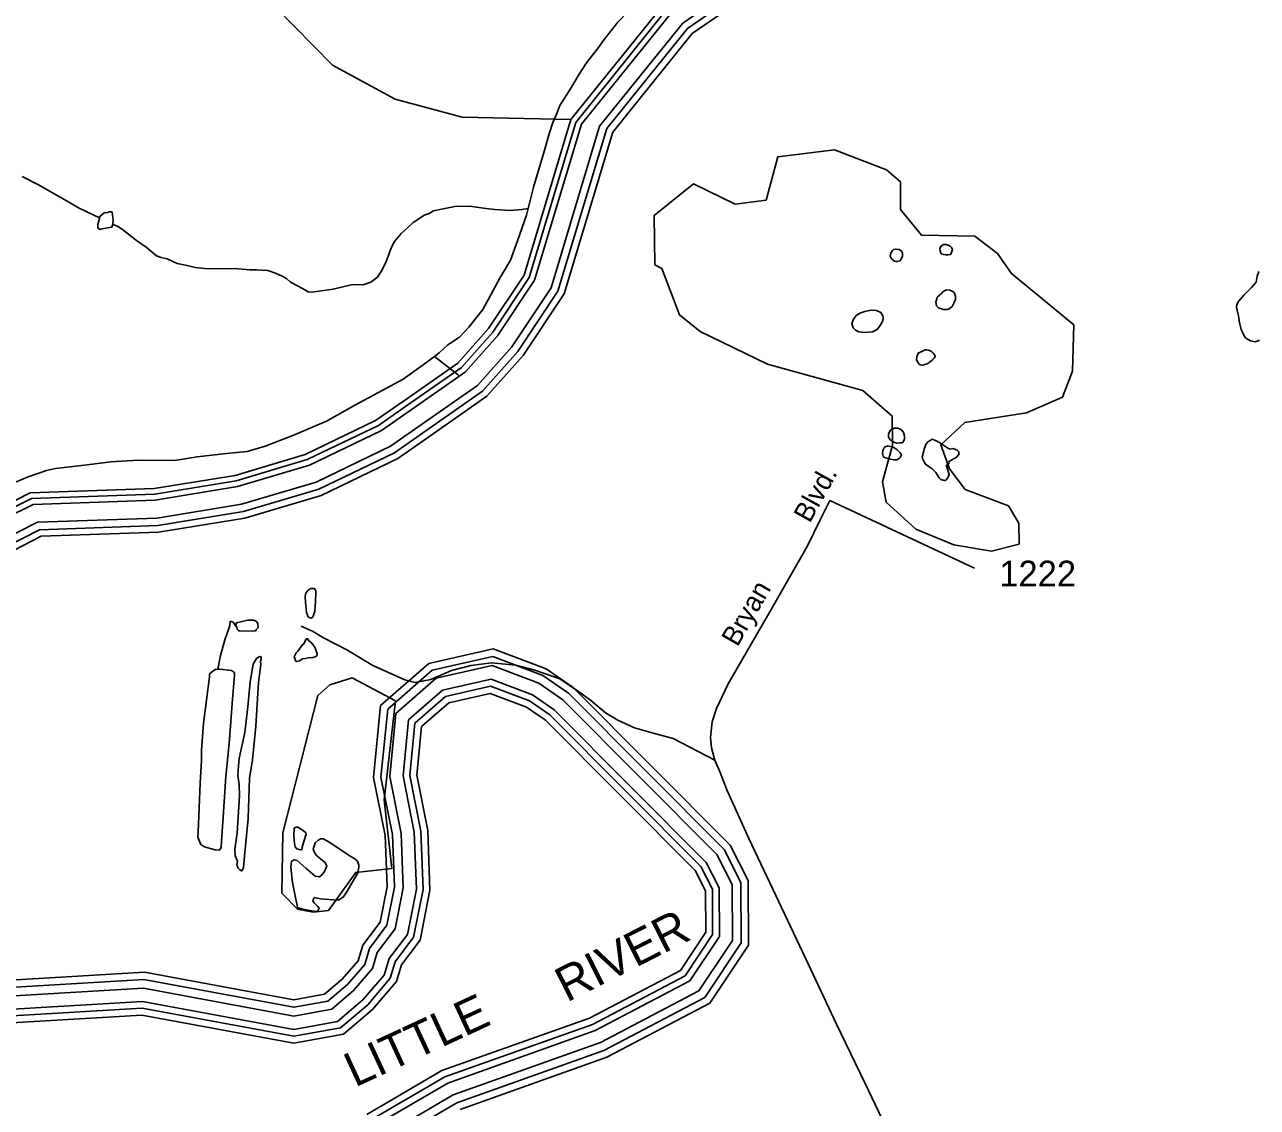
# Model space of a CAD drawing. Extents: x 2206922 to 2357709, y 510027 to 673830.
# Drawn here: x 2284540 to 2290501, y 587042 to 592281 of the extents above; entities that cross this region are included whole.
import ezdxf

# ---------------------------------------------------------------- set-up
doc = ezdxf.new("R2010")
doc.units = 0
for name, color, linetype in [('Exist Hydrographic Buffer Line', 7, 'Continuous'), ('Exist Hydrographic Misc Water Feature', 7, 'Continuous'), ('Exist Hydrographic Pond Under 1500 Sq Ft', 7, 'Continuous'), ('Exist Hydrographic River Shore', 7, 'Continuous'), ('Exist Hydrographic River Shore Label', 7, 'Continuous'), ('Exist Road Non-System Type 51', 7, 'Continuous'), ('Exist Road Secondary Type 51 Attributed', 7, 'Continuous'), ('Exist Road Secondary Type 51 Label', 7, 'Continuous'), ('Exist Road Secondary Type 51 Number Label', 7, 'Continuous')]:
    doc.layers.add(name, color=color, linetype=linetype)

msp = doc.modelspace()

# ---------------------------------------------------------------- linework, layer by layer
at = {"layer": 'Exist Hydrographic Buffer Line'}
for points in [[(2287204.6, 591807.9), (2287652.4, 592363), (2288137.7, 592698), (2288146.1, 592732.2)], [(2287232.2, 591798.6), (2287671.2, 592342.8), (2288161.7, 592681.4), (2288170, 592715.1)], [(2287320.3, 591788.9), (2287722.5, 592287.5), (2288238.7, 592643.8)], [(2287355.2, 591778.6), (2287745.6, 592262.6), (2288267.5, 592622.8)], [(2286408.7, 590452.4), (2286651.6, 590622.1), (2286804, 590793.5), (2286979.1, 591057.2), (2287204.6, 591807.9)], [(2286425.4, 590428.6), (2286671.1, 590600.2), (2286827.1, 590775.7), (2287005.7, 591044.7), (2287232.2, 591798.6)], [(2286475.3, 590357.1), (2286729.4, 590534.6), (2286896.4, 590722.3), (2287085.5, 591007.2), (2287320.3, 591788.9)], [(2286496.2, 590327.3), (2286753.8, 590507.2), (2286925.3, 590700), (2287118.8, 590991.6), (2287355.2, 591778.6)], [(2284233.9, 589752.2), (2284431.5, 589917), (2284572.7, 589988.6), (2285168.5, 590009.2), (2285562.9, 590073.9), (2285906.5, 590176.4), (2286250.3, 590341.9), (2286408.7, 590452.4)], [(2284264.6, 589740), (2284447.6, 589892.5), (2284580.1, 589959.8), (2285171.3, 589980.2), (2285569.4, 590045.5), (2285917, 590149.2), (2286265, 590316.7), (2286425.4, 590428.6)], [(2284328.3, 589734.2), (2284602.4, 589873.3), (2285179.9, 589893.2), (2285589, 589960.4), (2285948.6, 590067.6), (2286309.2, 590241.2), (2286475.3, 590357.1)], [(2284367, 589713), (2284611.7, 589837.2), (2285183.5, 589856.9), (2285597.2, 589924.8), (2285961.8, 590033.6), (2286327.6, 590209.6), (2286496.1, 590327.2)], [(2286290.6, 586865.9), (2286630.2, 587064.1), (2287340.6, 587317.2), (2287828.9, 587573.7), (2288005.2, 587837.9), (2288003.7, 588131), (2287922.1, 588290.6), (2287169, 589047.1), (2287045.7, 589132.2), (2286803.2, 589223.4), (2286510.7, 589157.4), (2286295.2, 588968.9), (2286262.9, 588640.4), (2286318.3, 588362.2), (2286328.1, 588107.1), (2286291.5, 587923.4), (2286206.6, 587810.4), (2286184, 587734.3), (2286100.8, 587637.1), (2286006, 587556.9), (2285841, 587526.6), (2285116.4, 587660.8), (2284467.4, 587622.1)], [(2286266.9, 586900.6), (2286612.4, 587102.3), (2287323.7, 587355.7), (2287800, 587605.8), (2287963.2, 587850.5), (2287961.8, 588120.8), (2287887.7, 588265.7), (2287142, 589014.8), (2287026.1, 589094.7), (2286800.2, 589179.7), (2286530.3, 589118.8), (2286335.3, 588948.2), (2286305.2, 588642.5), (2286360.1, 588367.1), (2286370.2, 588103.8), (2286330.7, 587905.8), (2286244.6, 587791.2), (2286221.7, 587713.9), (2286130.4, 587607.2), (2286024.6, 587517.7), (2285840.9, 587483.9), (2285113.8, 587618.6), (2284462.8, 587579.8)], [(2286212.5, 586980.2), (2286571.7, 587189.8), (2287285, 587444), (2287733.6, 587679.5), (2287866.9, 587879.4), (2287865.8, 588097.4), (2287809, 588208.5), (2287080.2, 588940.7), (2286981.2, 589008.9), (2286793.2, 589079.6), (2286575.3, 589030.4), (2286427.3, 588900.9), (2286402.3, 588647.3), (2286455.9, 588378.4), (2286466.7, 588096.1), (2286420.8, 587865.6), (2286331.9, 587747.3), (2286308, 587666.9), (2286198.5, 587538.9), (2286067.2, 587427.7), (2285840.9, 587386.1), (2285107.8, 587521.9), (2284452.4, 587482.9)], [(2286230.9, 586953.3), (2286585.5, 587160.3), (2287298.1, 587414.2), (2287756, 587654.6), (2287899.4, 587869.6), (2287898.2, 588105.3), (2287835.6, 588227.8), (2287101.1, 588965.7), (2286996.4, 589037.9), (2286795.6, 589113.4), (2286560.1, 589060.3), (2286396.2, 588916.9), (2286369.5, 588645.7), (2286423.5, 588374.6), (2286434.1, 588098.7), (2286390.3, 587879.2), (2286302.4, 587762.1), (2286278.8, 587682.7), (2286175.5, 587562), (2286052.8, 587458.1), (2285840.9, 587419.2), (2285109.8, 587554.6), (2284455.9, 587515.7)]]:
    msp.add_lwpolyline(points, dxfattribs=at)
at = {"layer": 'Exist Hydrographic Misc Water Feature'}
msp.add_line((2286638.1, 590584.2), (2286521.2, 590675.7), dxfattribs=at)
for points in [[(2287180.9, 591821.6), (2286655.7, 591832.2), (2286330.7, 591920.8), (2286028.7, 592084.3), (2285751.9, 592365.4), (2285425.8, 592529.5), (2284564.8, 592838.8)], [(2287093.9, 591806.4), (2287109.3, 591842.2), (2287127.2, 591890.2), (2287184.4, 591978.9), (2287221.5, 592041), (2287256.9, 592095.7), (2287314.4, 592170.2), (2287341.8, 592208.2), (2287409.1, 592293), (2287457.1, 592343.4), (2287508.1, 592379.9), (2287611.5, 592466.9), (2287712.8, 592533.6), (2287799.9, 592598.3), (2287952.1, 592687.7), (2287988.6, 592719.9), (2288006, 592727.9), (2288019.1, 592740.1), (2288021.4, 592744.2), (2288015.8, 592766.1), (2288007.4, 592782), (2288006.2, 592785.8)], [(2286974, 591391.4), (2287000.6, 591493.6), (2287055.2, 591678), (2287076.5, 591752.3), (2287093.9, 591806.4)], [(2284527.7, 591546.1), (2284605.8, 591505.2), (2284744.9, 591426.2), (2284803.1, 591393.1), (2284901.5, 591345.9)], [(2284965.7, 591314.7), (2284989.5, 591304.6), (2285012, 591289.1), (2285080.5, 591235.8), (2285127.1, 591204), (2285177.1, 591162.8), (2285199, 591154.6), (2285228.8, 591146.9), (2285277.2, 591125.5), (2285325.4, 591116.1), (2285363.7, 591106.4), (2285409.4, 591100.7), (2285463.6, 591099.4), (2285555.2, 591100.2), (2285627.8, 591094.9), (2285661.4, 591095.1), (2285715.4, 591091.9), (2285753.3, 591078.1), (2285785.5, 591064.3), (2285805.6, 591052.7), (2285825.7, 591034.7), (2285862, 591015.1), (2285894.2, 590997.6), (2285914.3, 590985.7), (2285940.3, 590987.8), (2286032, 591000.8), (2286117.9, 591021.5), (2286181.7, 591024.1), (2286213.6, 591034.3), (2286245.2, 591058.7), (2286263.1, 591086.8), (2286286.8, 591129.1), (2286302.2, 591173.4), (2286311.9, 591201.1), (2286328.1, 591231.5), (2286361.1, 591269.6), (2286391, 591297.9), (2286418.7, 591324.2), (2286441, 591338.2), (2286472.4, 591358.6), (2286496.4, 591366.8), (2286516.3, 591379.2), (2286555.9, 591387.4), (2286620.1, 591400.1), (2286690.2, 591402.5), (2286770, 591391.3), (2286814, 591385.8), (2286837.8, 591383.9), (2286885.8, 591380.7), (2286943.8, 591387), (2286974, 591391.4)], [(2286521.2, 590675.7), (2286544.6, 590693.6), (2286586.2, 590732), (2286642, 590768.6), (2286687.5, 590816.9), (2286754.8, 590901.7), (2286793.9, 590974), (2286838.8, 591058.1), (2286888.5, 591140.7), (2286923.1, 591234.8), (2286966.4, 591359.2), (2286974, 591391.4)], [(2284901.5, 591345.9), (2284897.6, 591331.9), (2284893.7, 591313.8), (2284893.9, 591300), (2284896, 591294), (2284904.2, 591289.9), (2284912.2, 591292), (2284961.6, 591300.7), (2284963.6, 591310.5), (2284965.7, 591314.7)], [(2284965.7, 591314.7), (2284967.7, 591334.7), (2284963.4, 591372.7), (2284959.5, 591374.5), (2284953.2, 591374.6), (2284945.4, 591374.2), (2284941.3, 591372.4), (2284923.5, 591370.2), (2284905, 591353.9), (2284901.5, 591345.9)], [(2289026.3, 591192.5), (2289024.3, 591200.5), (2289016.3, 591208.6), (2289008.5, 591212.3), (2288996.4, 591216.5), (2288984.5, 591216.3), (2288970.8, 591208.2), (2288964.8, 591198.1), (2288966.7, 591184.1), (2288972.8, 591172.2), (2288984.9, 591168.3), (2288994.8, 591166.4), (2289004.6, 591166.6), (2289016.9, 591168.4), (2289024.3, 591182.7), (2289026.3, 591192.5)], [(2288736.6, 591187.9), (2288728.6, 591175.7), (2288725.1, 591160), (2288728.8, 591153.8), (2288731.3, 591147.8), (2288747.1, 591136), (2288753.6, 591134.2), (2288759.6, 591134.1), (2288773.3, 591138.1), (2288778.8, 591148.3), (2288781.3, 591152.4), (2288785.2, 591160.3), (2288784.8, 591168.5), (2288784.8, 591176.6), (2288778.8, 591186.4), (2288768.8, 591192.4), (2288750.8, 591193.9), (2288741.1, 591192.1), (2288736.6, 591187.9)], [(2290509.1, 591086.4), (2290500.7, 591064.5), (2290495.3, 591034.5), (2290473.4, 591008.2), (2290437.9, 590973.8), (2290408.2, 590939.8), (2290402.4, 590925.7), (2290400.4, 590913.8), (2290410.9, 590863.9), (2290413.3, 590845.7)], [(2288952.7, 590961.9), (2288950.9, 590954.1), (2288947, 590938), (2288949, 590919.9), (2288959.5, 590910.2), (2288983.3, 590902.6), (2289003.2, 590902.8), (2289015.3, 590908.7), (2289025.1, 590916.9), (2289033.3, 590932.7), (2289041.1, 590951), (2289040.7, 590964.9), (2289038.4, 590977), (2289034.8, 590984.8), (2289024.7, 590990.8), (2289014.2, 590996.5), (2288996.2, 590998.3), (2288980.4, 590988.1), (2288974.9, 590982.1), (2288952.7, 590961.9)], [(2288561.9, 590874.3), (2288548, 590856.2), (2288540.4, 590834.2), (2288546.5, 590814.3), (2288558.4, 590802.3), (2288574.6, 590794.6), (2288602.5, 590790.8), (2288640.6, 590795.2), (2288662.4, 590805.3), (2288674.5, 590819.7), (2288683.9, 590835.7), (2288690.3, 590847.7), (2288692.1, 590861.7), (2288689.9, 590871.7), (2288679.8, 590887.5), (2288659.3, 590897.4), (2288633.7, 590899.3), (2288603.3, 590892.9), (2288584, 590886.8), (2288561.9, 590874.3)], [(2290413.3, 590845.7), (2290423.4, 590806.1), (2290429.5, 590792.2), (2290435.7, 590777.9), (2290443.9, 590766.1), (2290468.1, 590750.3), (2290492.1, 590746.7), (2290511.9, 590754.6)], [(2284374.1, 590015.7), (2284463.9, 590054.5), (2284557, 590093.6), (2284645, 590124.1), (2284688.9, 590132.5), (2284828.7, 590150), (2284956.7, 590165.2), (2285088.1, 590174.1), (2285264.3, 590172), (2285373.8, 590189.2), (2285516.1, 590206.2), (2285615.7, 590215.1), (2285703.5, 590242.1), (2285837, 590293.3), (2285999.8, 590362.9), (2286139.2, 590442), (2286268.6, 590511.4), (2286370.3, 590566.2), (2286467.3, 590635.1), (2286521.2, 590675.7)], [(2288903.1, 590707.8), (2288895.1, 590707.8), (2288881.4, 590701.4), (2288861.3, 590691.4), (2288853.7, 590673.1), (2288853.5, 590659.3), (2288857.6, 590651.4), (2288861.9, 590641.4), (2288869.9, 590635.4), (2288882, 590633.6), (2288893.7, 590635.8), (2288903.7, 590640), (2288913.8, 590645.8), (2288927.7, 590657.9), (2288939.6, 590668.3), (2288943.5, 590676.2), (2288941.5, 590682.2), (2288933.3, 590691.9), (2288925.3, 590700), (2288915.2, 590703.9), (2288903.1, 590707.8)], [(2288717.1, 590300.3), (2288717.5, 590284.4), (2288725.3, 590272.3), (2288743.8, 590260.6), (2288757.5, 590256.5), (2288771.7, 590256.8), (2288777.6, 590256.7), (2288785.6, 590258.8), (2288791.1, 590266.8), (2288795.5, 590277.1), (2288795, 590282.9), (2288793.2, 590297), (2288789.3, 590306.9), (2288781.1, 590318.7), (2288771.1, 590324.6), (2288762.6, 590328.7), (2288756.9, 590328.8), (2288747.1, 590328.6), (2288740.7, 590326.3), (2288735, 590322.3), (2288726.6, 590318.3), (2288717.1, 590300.3)], [(2288928.5, 590132.2), (2288946.8, 590114.4), (2288963, 590088.9), (2288971, 590080.8), (2288981, 590076.8), (2288991.3, 590074.9), (2288997, 590078.9), (2289002.6, 590086.9), (2289010.8, 590103.1), (2289004.6, 590125.2), (2289000.3, 590137.2), (2288996.4, 590147.1), (2289004.2, 590153.2), (2289010.3, 590161.2), (2289009.9, 590167), (2289022, 590173.3), (2289032.1, 590179.5), (2289039.9, 590183.5), (2289048.1, 590189.6), (2289053.8, 590197.7), (2289059.8, 590203.7), (2289057.9, 590209.6), (2289055.9, 590215.6), (2289049.7, 590221.4), (2289041.3, 590225.5), (2289029.6, 590229.3), (2289015.7, 590226.9), (2289003.6, 590231.2), (2288963.6, 590258.7), (2288945.1, 590268.4), (2288929.1, 590274.4), (2288919.3, 590268.2), (2288907.2, 590261.9), (2288899.6, 590252.1), (2288891.6, 590231.9), (2288879.9, 590187.8), (2288882, 590181.8), (2288886.3, 590171.8), (2288892.2, 590162), (2288896.5, 590154), (2288914.4, 590142), (2288928.5, 590132.2)], [(2288692.1, 590226.2), (2288688.2, 590210.2), (2288691.9, 590192.1), (2288698.3, 590185.9), (2288718.6, 590180.4), (2288744.4, 590174.5), (2288758.3, 590174.9), (2288769.8, 590182.9), (2288776, 590188.8), (2288780.1, 590200.7), (2288773.9, 590209), (2288757.7, 590224.8), (2288739.3, 590236.5), (2288713.4, 590242.4), (2288705.4, 590240), (2288700.1, 590238), (2288695.6, 590232.2), (2288692.1, 590226.2)], [(2285946.3, 589489), (2285947.7, 589536.5), (2285947.5, 589540.6), (2285943.6, 589550.5), (2285939.7, 589552.7), (2285923.5, 589552.4), (2285909.6, 589542.3), (2285899.5, 589530.4), (2285896, 589514.3), (2285898.3, 589484.4), (2285902.6, 589436.3), (2285911.2, 589416.4), (2285915.1, 589412.5), (2285925.1, 589408.6), (2285932.9, 589414.7), (2285942.8, 589442.8), (2285946.3, 589489)], [(2285473.6, 589162.7), (2285486.7, 589228.4), (2285508.3, 589304.7), (2285531.6, 589373), (2285533.1, 589395)], [(2285565.3, 589363.4), (2285547.4, 589389.2), (2285533.1, 589395)], [(2285565.3, 589363.4), (2285567.7, 589355.3), (2285574.1, 589349.5), (2285578, 589347.3), (2285639.7, 589346.1), (2285653.6, 589348.1), (2285660, 589350), (2285659.8, 589354), (2285669.6, 589364.3), (2285667.6, 589380.1), (2285667.4, 589384.1), (2285661, 589392.4), (2285651.4, 589397.9), (2285645.2, 589400), (2285619.4, 589399.9), (2285591.1, 589393.6), (2285563.6, 589387.2), (2285561.6, 589377.4), (2285565.3, 589363.4)], [(2285882.3, 589278.4), (2285860.5, 589250), (2285852.3, 589241.9), (2285844.6, 589226), (2285842.7, 589221.9), (2285851.3, 589201.9), (2285855.2, 589200.1), (2285869.2, 589202.1), (2285882.7, 589212.2), (2285896.6, 589214.5), (2285910.6, 589216.5), (2285932.7, 589218.9), (2285944.8, 589222.7), (2285952.6, 589226.8), (2285954.5, 589237.1), (2285944.2, 589265), (2285930.3, 589286.5), (2285911.8, 589300.7), (2285909.8, 589308.7), (2285902.2, 589308.6), (2285896, 589300.2), (2285890.5, 589284.4), (2285882.3, 589278.4)], [(2285641.5, 588724.2), (2285658, 588886.4), (2285669.8, 589098.3), (2285681.3, 589184.6), (2285680.9, 589200.4), (2285683.2, 589208.6), (2285683, 589212.3), (2285683, 589222.4), (2285674.8, 589224.4), (2285661.2, 589214.3), (2285645.4, 589185.9), (2285630.1, 589101.8), (2285619.2, 588979.8), (2285604, 588855.9), (2285577.6, 588729.8), (2285574.1, 588693.8), (2285570.2, 588647.7), (2285576.5, 588603.8), (2285579, 588549.9), (2285566.9, 588370), (2285555.6, 588291.9), (2285557.9, 588259.9), (2285568.6, 588233.9), (2285566.5, 588216), (2285572.2, 588200.1), (2285580.2, 588192), (2285588.6, 588186.3), (2285592.3, 588188.2), (2285598.5, 588202.3), (2285602, 588258.1), (2285620.2, 588440.3), (2285626.8, 588634.4), (2285641.5, 588724.2)], [(2285473.6, 589162.7), (2285465.6, 589160.7), (2285461.3, 589160.5), (2285449.8, 589152.1), (2285433.8, 589140.3), (2285434, 589126.1), (2285419.3, 589011.9), (2285403.9, 588901.9), (2285395.1, 588770.2), (2285394.1, 588720.1), (2285388.9, 588610.2), (2285384.2, 588492), (2285379.3, 588376), (2285377, 588350), (2285383.4, 588334), (2285391.4, 588314.1), (2285405.5, 588304.3), (2285413.9, 588300.6), (2285461.7, 588288.9), (2285477.9, 588286.9), (2285483.9, 588289.3), (2285489.8, 588299.3), (2285491.2, 588331.1), (2285500.3, 588447), (2285512.6, 588643), (2285529, 588803.2), (2285545.2, 589017.3), (2285553.8, 589133.2), (2285553.8, 589143.3), (2285549.7, 589149.2), (2285539.6, 589155.2), (2285483.5, 589162.5), (2285473.6, 589162.7)], [(2285843.3, 588334.5), (2285845.4, 588308.6), (2285847.8, 588302.6), (2285855.4, 588292.5), (2285873.5, 588289), (2285877.8, 588288.7), (2285885.2, 588312.8), (2285898.7, 588359), (2285900.7, 588363.1), (2285899.1, 588371.1), (2285886.6, 588382.7), (2285860.7, 588398.7), (2285854.8, 588398.4), (2285844.8, 588394.3), (2285842.5, 588390.6), (2285840.7, 588362.5), (2285843.3, 588334.5)], [(2285847.6, 588066.6), (2285857.9, 588018.8), (2285858.3, 588008.6), (2285884.3, 588001), (2285928, 587993.6), (2285950.4, 587989.5), (2285958.1, 587993.6), (2285964.1, 588005.7), (2285955.9, 588015.8), (2285939.9, 588031.6), (2285934, 588041.4), (2285936, 588051.2), (2285941.7, 588057.7), (2285970, 588051.8), (2286055.5, 588044.6), (2286079.5, 588058.8), (2286095.1, 588080.8), (2286148.8, 588173.3), (2286156.4, 588203.4), (2286156, 588213.6), (2286149.9, 588233.5), (2286138, 588243.1), (2286103.7, 588264.8), (2286021.1, 588320.3), (2285985.2, 588341.9), (2285971.1, 588341.6), (2285959.2, 588335.7), (2285945.2, 588321.5), (2285939.1, 588305.4), (2285935.4, 588293.4), (2285939.5, 588279.5), (2285949.5, 588263.3), (2285972.3, 588243.7), (2285992.2, 588227.7), (2286000.2, 588209.9), (2285988.5, 588180), (2285976.6, 588167.6), (2285964.7, 588157.6), (2285945, 588161.4), (2285900.1, 588199), (2285858.1, 588236.6), (2285842.1, 588240.6), (2285835.9, 588236.7), (2285830, 588232.2), (2285826.3, 588206.5), (2285833.1, 588140.5), (2285843.5, 588090.7), (2285847.6, 588066.6)]]:
    msp.add_lwpolyline(points, dxfattribs=at)
at = {"layer": 'Exist Hydrographic Pond Under 1500 Sq Ft'}
for points in [[(2289215.8, 589734), (2289032.9, 589763.9), (2288848.8, 589839.8), (2288705.8, 589970.6), (2288687.8, 590069.3), (2288736.8, 590245.4), (2288734.8, 590386.5), (2288592.9, 590510.7), (2288132.7, 590638.1), (2287806.9, 590795.5), (2287705.8, 590876.3), (2287620.7, 591101), (2287587.9, 591118.1), (2287584.8, 591357.5), (2287774.9, 591511.1), (2287975.9, 591411.9), (2288125.8, 591431.9), (2288181.7, 591640.6), (2288456.9, 591674.4), (2288707.9, 591577.5), (2288774.7, 591520.4), (2288775.8, 591385.9), (2288876.9, 591262.5), (2289134.8, 591257.3), (2289243.9, 591173.1), (2289311.8, 591076.6), (2289613.8, 590827.8), (2289607.9, 590604.9), (2289558.9, 590478), (2289384.8, 590402.9), (2289085.8, 590356.4), (2288969.7, 590247.2), (2289012.8, 590131.6), (2289088.9, 590031.7), (2289297.8, 589952.1), (2289347.9, 589869), (2289348.9, 589767.4), (2289215.8, 589734)], [(2285934.8, 587986.8), (2286008.8, 587995.2), (2286140.9, 588179.4), (2286315.8, 588198.8), (2286278.9, 588530.9), (2286332.8, 589008.5), (2286123.8, 589121), (2286015.8, 589087.1), (2285957.7, 589035.8), (2285788.8, 588370.2), (2285783.9, 588078.5), (2285858.7, 588001.5), (2285934.8, 587986.8)]]:
    msp.add_lwpolyline(points, dxfattribs=at)
at = {"layer": 'Exist Hydrographic River Shore'}
for points in [[(2287180.9, 591821.6), (2287633.8, 592383.1), (2288113.9, 592714.4), (2288121.9, 592747)], [(2287383.5, 591760.7), (2287768.5, 592238), (2288286.4, 592595.5)], [(2286393.5, 590474.3), (2286633.8, 590642.2), (2286782.9, 590809.8), (2286954.7, 591068.6), (2287180.9, 591821.6)], [(2286514.6, 590300.9), (2286775.3, 590483), (2286950.9, 590680.3), (2287148.3, 590977.8), (2287383.5, 591760.7)], [(2284201.7, 589760), (2284416.8, 589939.4), (2284565.8, 590015), (2285165.8, 590035.7), (2285556.9, 590099.9), (2285896.8, 590201.3), (2286236.8, 590364.9), (2286393.5, 590474.3)], [(2284399.4, 589693.3), (2284619.9, 589805.2), (2285186.7, 589824.8), (2285604.4, 589893.3), (2285973.4, 590003.4), (2286343.9, 590181.7), (2286514.5, 590300.8)], [(2286645.2, 587031.9), (2287354.8, 587284.7), (2287853.3, 587546.5), (2288040.6, 587827.3), (2288039, 588139.6), (2287951.1, 588311.6), (2287191.8, 589074.4), (2287062.2, 589163.7), (2286805.7, 589260.3), (2286494.2, 589189.9), (2286261.3, 588986.3), (2286227.2, 588638.7), (2286283.1, 588358), (2286292.6, 588109.9), (2286258.4, 587938.2), (2286174.5, 587826.6), (2286152.2, 587751.6), (2286075.7, 587662.2), (2285990.4, 587590), (2285841, 587562.5), (2285118.6, 587696.3), (2284471.2, 587657.8)], [(2286193.8, 587007.6), (2286557.7, 587220), (2287271.7, 587474.4), (2287710.7, 587704.9), (2287833.8, 587889.3), (2287832.7, 588089.4), (2287781.9, 588188.8), (2287058.9, 588915.2), (2286965.8, 588979.4), (2286790.9, 589045.2), (2286590.7, 589000), (2286458.9, 588884.7), (2286435.7, 588649), (2286488.8, 588382.3), (2286499.9, 588093.5), (2286451.7, 587851.7), (2286361.9, 587732.2), (2286337.7, 587650.7), (2286221.8, 587515.3), (2286081.8, 587396.8), (2285840.9, 587352.5), (2285105.7, 587488.7), (2284448.8, 587449.6)]]:
    msp.add_lwpolyline(points, dxfattribs=at)
at = {"layer": 'Exist Road Non-System Type 51'}
msp.add_lwpolyline([(2285877.1, 589370.5), (2285932.4, 589346.1), (2285985, 589313.5), (2286097.8, 589255.8), (2286223.1, 589180.6), (2286378.5, 589110.4), (2286428.6, 589097.8), (2286503.2, 589112.5), (2286604.1, 589155.5), (2286696.8, 589180.6), (2286797.1, 589193.1), (2286914.3, 589182.4), (2287007.6, 589158), (2287127.9, 589115.4), (2287213.1, 589057.7), (2287275.7, 589011.7), (2287348.2, 588950.5), (2287408.5, 588915.1), (2287488.9, 588877.9), (2287579, 588852.6), (2287675.2, 588827.7), (2287878.2, 588721.6)], dxfattribs=at)
at = {"layer": 'Exist Road Secondary Type 51 Attributed'}
msp.add_lwpolyline([(2288724.3, 586907.9), (2288602.4, 587161.2), (2288466.2, 587445.3), (2288315.8, 587763.8), (2288042.6, 588343.1), (2287934.9, 588578.8), (2287902.6, 588662), (2287878.2, 588721.6), (2287861.6, 588781.4), (2287857, 588831.4), (2287864.4, 588907.4), (2287885.8, 588971.6), (2287942.7, 589092), (2288143.2, 589439.8), (2288324.1, 589755.2), (2288389.1, 589887.7), (2288434.2, 589978), (2289133.5, 589650.8)], dxfattribs=at)

# ---------------------------------------------------------------- texts
at = {"layer": 'Exist Hydrographic River Shore Label'}
for s, rotation, p in [('RIVER', 26.87844, (2287161.7, 587548.8)), ('LITTLE', 24.84656, (2286136.9, 587137.6))]:
    msp.add_text(s, height=167.32, rotation=rotation, dxfattribs=at).set_placement(p)
at = {"layer": 'Exist Road Secondary Type 51 Label'}
for s, rotation, p in [('Blvd.', 60.95009, (2288336.4, 589865.3)), ('Bryan', 60.03767, (2287986.6, 589266.7))]:
    msp.add_text(s, height=95, rotation=rotation, dxfattribs=at).set_placement(p)
at = {"layer": 'Exist Road Secondary Type 51 Number Label'}
msp.add_text('1222', height=125, dxfattribs=at).set_placement((2289252.7, 589562.4))

doc.saveas('drawing.dxf')
